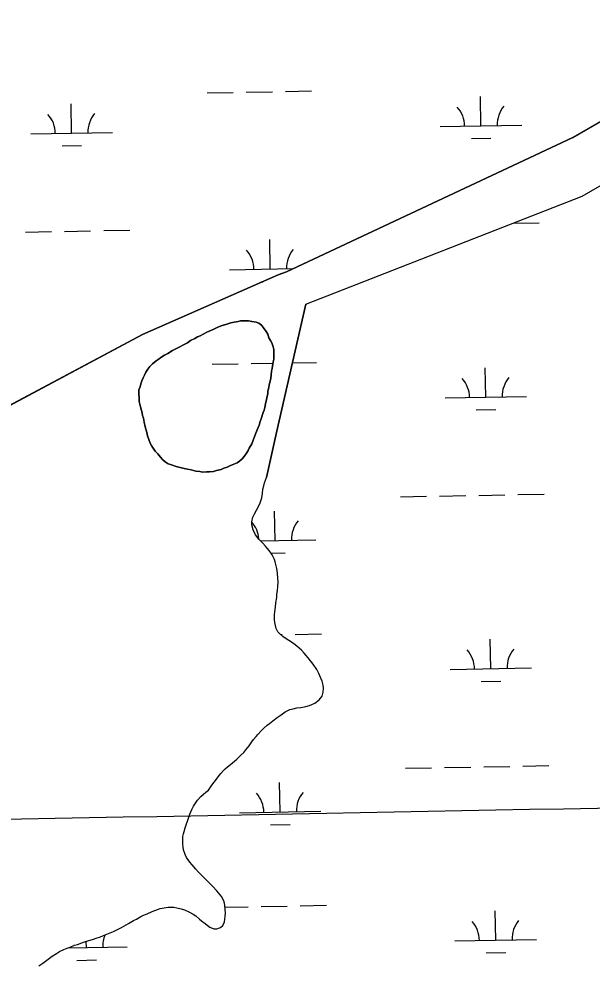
# Model space of a CAD drawing. Extents: x 3957609 to 3995875, y 234277 to 260273.
# Drawn here: x 3967030 to 3967733, y 254773 to 255930 of the extents above; entities that cross this region are included whole.
import ezdxf

# ---------------------------------------------------------------- set-up
doc = ezdxf.new("R2010")
doc.units = 0
for name, color, linetype in [('V-GRID-MAJR', 7, 'Continuous'), ('V-TOPO-SHOR', 7, 'Continuous'), ('V-WETL-SWMP', 7, 'Continuous')]:
    doc.layers.add(name, color=color, linetype=linetype)

msp = doc.modelspace()

# ---------------------------------------------------------------- linework, layer by layer
at = {"layer": 'V-GRID-MAJR'}
for points in [[(3967193.104, 239799.451), (3967136.284, 242827.44), (3967022.571, 248887.277), (3966908.859, 254947.105), (3966851.966, 257978.948)], [(3961591.061, 254847.703), (3966908.859, 254947.105), (3972226.642, 255047.279), (3977544.411, 255148.228), (3982862.165, 255249.95), (3988179.905, 255352.445), (3993497.629, 255455.714), (3993497.63, 255455.714)]]:
    msp.add_spline(points, degree=3, dxfattribs=at)
at = {"layer": 'V-TOPO-SHOR'}
for points in [[(3967358.53, 255619.659), (3967709.438, 255784.378), (3967958.988, 255928.401), (3968258.448, 256097.627), (3968550.229, 256223.647), (3968776.744, 256284.857), (3969129.953, 256338.866), (3969529.233, 256396.475), (3969809.264, 256452.607)], [(3967382.265, 255580.215), (3967720.956, 255712.366), (3968070.326, 255913.998), (3968312.197, 256068.823), (3968546.39, 256158.837), (3968826.654, 256223.647), (3969248.969, 256292.058), (3969590.66, 256346.067), (3969833.707, 256421.006)], [(3966847.895, 255358.907), (3966960.074, 255424.666), (3967181.891, 255542.815), (3967348.424, 255615.964), (3967358.53, 255619.659)], [(3967382.265, 255580.215), (3967346.272, 255422.868), (3967334.16, 255367.595)], [(3967178.074, 255460.771), (3967179.45, 255454.358), (3967180.832, 255449.898), (3967181.66, 255446.83), (3967182.211, 255443.764), (3967183.036, 255440.418), (3967184.14, 255435.4), (3967185.24, 255429.823), (3967186.346, 255425.92), (3967187.173, 255422.854), (3967188.279, 255418.948), (3967189.938, 255414.207), (3967191.599, 255409.747), (3967193.54, 255406.12), (3967196.039, 255402.491), (3967197.706, 255399.978), (3967200.762, 255396.627), (3967204.096, 255392.718), (3967206.596, 255389.924), (3967209.932, 255386.85), (3967213.549, 255384.614), (3967216.332, 255383.491), (3967223.294, 255381.245), (3967228.305, 255380.118), (3967233.04, 255378.992), (3967237.218, 255377.867), (3967241.672, 255377.02), (3967247.243, 255375.613), (3967252.256, 255375.043), (3967255.599, 255374.476), (3967260.616, 255374.742), (3967264.237, 255374.734), (3967268.976, 255375.281), (3967272.88, 255376.385), (3967278.456, 255377.763), (3967281.805, 255379.15), (3967285.708, 255380.532), (3967289.055, 255381.916), (3967294.077, 255384.134), (3967298.261, 255385.795), (3967300.774, 255387.741), (3967304.124, 255390.797), (3967306.639, 255393.297), (3967309.435, 255397.471), (3967311.673, 255400.809), (3967312.793, 255403.592), (3967315.873, 255409.159), (3967317.555, 255413.333), (3967318.958, 255416.952), (3967320.922, 255422.242), (3967322.603, 255426.139), (3967323.725, 255429.201), (3967324.846, 255431.984), (3967326.251, 255436.438), (3967327.651, 255439.779), (3967329.9, 255447.297), (3967331.022, 255450.359), (3967331.866, 255453.422), (3967332.993, 255457.879), (3967333.841, 255463.449), (3967334.967, 255467.347), (3967335.53, 255470.41), (3967335.817, 255473.474), (3967336.943, 255478.209), (3967337.509, 255481.273), (3967338.356, 255486.006), (3967339.2, 255489.629), (3967339.767, 255493.25), (3967340.337, 255498.263), (3967340.902, 255501.327), (3967341.467, 255504.391), (3967342.315, 255509.683), (3967343.161, 255512.745), (3967343.167, 255516.089), (3967343.181, 255521.383), (3967342.909, 255524.449), (3967342.36, 255527.793), (3967340.423, 255532.815), (3967339.036, 255535.604), (3967337.095, 255538.953), (3967335.712, 255543.416), (3967333.492, 255546.764), (3967330.439, 255551.231), (3967327.938, 255554.301), (3967324.6, 255556.818), (3967321.26, 255557.94), (3967316.246, 255559.066), (3967312.068, 255559.636), (3967306.774, 255559.648), (3967302.316, 255559.658), (3967299.25, 255559.109), (3967294.232, 255558.286), (3967290.329, 255557.18), (3967285.588, 255555.521), (3967278.338, 255553.59), (3967273.595, 255551.651), (3967269.41, 255549.709), (3967263.551, 255546.938), (3967260.205, 255545.554), (3967257.135, 255543.61), (3967252.67, 255541.392)], [(3967252.67, 255541.392), (3967249.602, 255540.008), (3967246.254, 255538.064), (3967240.954, 255535.57), (3967237.324, 255532.793), (3967233.14, 255530.853), (3967227.003, 255527.523), (3967222.816, 255525.305), (3967218.911, 255523.366), (3967213.05, 255519.757), (3967209.144, 255517.816), (3967205.795, 255515.595), (3967201.329, 255512.542), (3967198.818, 255510.877), (3967194.071, 255506.988), (3967190.999, 255503.928), (3967188.482, 255500.592), (3967186.243, 255496.697), (3967184.283, 255493.08), (3967182.882, 255490.016), (3967181.201, 255486.399), (3967180.077, 255482.502), (3967178.954, 255478.881), (3967177.552, 255474.984), (3967178.074, 255460.771)], [(3967320.432, 255297.578), (3967317.706, 255303.677), (3967316.045, 255309.62), (3967316.056, 255313.274), (3967317.289, 255319.211), (3967319.277, 255323.317), (3967321.725, 255327.575), (3967323.256, 255330.768), (3967326.165, 255336.701), (3967328.311, 255342.785), (3967329.085, 255347.963), (3967329.708, 255353.443), (3967330.633, 255357.705), (3967331.555, 255361.051), (3967332.628, 255364.4), (3967334.16, 255367.595)], [(3967231.764, 254915.261), (3967231.467, 254918.612), (3967231.328, 254923.486), (3967231.643, 254927.901), (3967232.413, 254931.096), (3967233.03, 254934.142), (3967234.259, 254938.402), (3967235.639, 254942.358), (3967237.941, 254949.053), (3967240.241, 254955.291), (3967242.69, 254961.073), (3967244.527, 254964.874), (3967246.057, 254967.459), (3967249.42, 254972.476), (3967253.543, 254976.881), (3967256.596, 254979.921), (3967259.494, 254982.35), (3967263.004, 254984.776), (3967266.214, 254989.642), (3967268.049, 254992.227), (3967271.561, 254996.634), (3967275.993, 255002.41), (3967277.977, 255004.994), (3967281.184, 255008.642), (3967283.474, 255010.919), (3967286.372, 255013.045), (3967290.036, 255015.929), (3967294.918, 255020.029), (3967297.667, 255022.458), (3967299.803, 255024.583), (3967302.246, 255027.014), (3967306.215, 255030.965), (3967308.812, 255034.002), (3967312.631, 255038.866), (3967316.146, 255043.884), (3967318.284, 255046.62), (3967321.34, 255050.265), (3967323.324, 255052.698), (3967327.449, 255057.255), (3967330.959, 255060.749), (3967334.926, 255064.243), (3967337.826, 255066.52), (3967341.641, 255069.555), (3967347.132, 255073.653), (3967352.014, 255076.84), (3967357.048, 255080.633), (3967362.691, 255083.361), (3967366.654, 255084.418), (3967371.376, 255085.472), (3967375.945, 255086.068), (3967382.345, 255087.119), (3967386.611, 255088.479), (3967389.507, 255089.538), (3967393.167, 255091.356), (3967398.66, 255095.149), (3967402.326, 255099.708), (3967403.405, 255104.883), (3967403.874, 255109.604), (3967403.423, 255113.106), (3967402.219, 255118.136), (3967400.706, 255121.794), (3967398.131, 255127.739), (3967395.553, 255132.314), (3967391.154, 255138.874), (3967388.119, 255142.993), (3967385.082, 255146.96), (3967380.375, 255152.454), (3967376.881, 255156.118), (3967371.108, 255161.005), (3967367.461, 255164.06), (3967363.356, 255166.962), (3967359.555, 255169.41), (3967354.235, 255173.078), (3967350.13, 255176.59), (3967347.853, 255178.728), (3967345.883, 255182.845), (3967344.226, 255190.007), (3967343.929, 255193.814), (3967343.945, 255199.599), (3967344.105, 255203.103), (3967344.881, 255208.735), (3967345.655, 255214.062), (3967346.585, 255220.761), (3967346.899, 255224.263), (3967347.675, 255229.744), (3967347.837, 255233.854), (3967348.156, 255240.099), (3967348.015, 255244.211), (3967347.726, 255250.453), (3967346.675, 255256.397), (3967346.073, 255259.595), (3967344.867, 255264.318), (3967343.808, 255267.214), (3967341.992, 255271.331), (3967340.171, 255274.228), (3967337.136, 255278.501), (3967335.012, 255281.095), (3967332.733, 255283.688), (3967329.544, 255287.352), (3967324.684, 255292.388), (3967320.432, 255297.578)], [(3967054.751, 254769.358), (3967059.634, 254772.847), (3967063.142, 254775.123), (3967068.176, 254778.766), (3967071.228, 254781.041), (3967076.567, 254784.685), (3967080.226, 254786.807), (3967085.715, 254789.383), (3967089.526, 254790.894), (3967093.184, 254792.41), (3967098.673, 254794.527), (3967102.331, 254795.584), (3967107.512, 254797.55), (3967110.865, 254798.607), (3967114.979, 254799.969), (3967121.838, 254802.085), (3967125.039, 254803.295), (3967130.525, 254805.107), (3967136.317, 254807.225), (3967140.282, 254808.89), (3967146.381, 254811.616), (3967150.495, 254813.586), (3967156.443, 254816.464), (3967164.678, 254821.317), (3967170.779, 254824.803), (3967174.59, 254826.775), (3967179.927, 254829.806), (3967183.282, 254831.473), (3967187.703, 254833.29), (3967193.954, 254836.167), (3967200.356, 254838.437), (3967203.555, 254839.493), (3967208.431, 254840.548), (3967213.611, 254841.298), (3967217.115, 254841.441), (3967220.617, 254841.279), (3967224.117, 254840.661), (3967229.595, 254839.125), (3967233.4, 254838.05), (3967238.877, 254835.752), (3967244.046, 254832.846), (3967247.239, 254830.554), (3967251.798, 254826.734), (3967254.534, 254824.443), (3967258.79, 254821.084), (3967261.221, 254819.097), (3967264.565, 254816.652), (3967269.585, 254814.813), (3967273.089, 254814.803), (3967277.813, 254816.468), (3967280.406, 254818.743), (3967282.55, 254823.154), (3967283.48, 254829.702), (3967283.644, 254834.269), (3967283.501, 254837.925), (3967282.907, 254843.712), (3967282.004, 254847.827), (3967279.124, 254854.077), (3967273.203, 254861.403), (3967268.04, 254866.744), (3967264.395, 254870.41), (3967258.925, 254875.905), (3967255.433, 254879.415), (3967250.571, 254884.302), (3967247.38, 254887.812), (3967242.825, 254892.999), (3967240.093, 254896.356), (3967236.149, 254902.002), (3967234.33, 254905.965), (3967232.364, 254911.605), (3967231.764, 254915.261)]]:
    msp.add_lwpolyline(points, dxfattribs=at)
at = {"layer": 'V-WETL-SWMP'}
for p, q in [((3967958.988, 255928.401), (3967709.438, 255784.378)), ((3967261.292, 255839.078), (3967293.286, 255839.66)), ((3967309.284, 255839.951), (3967341.278, 255840.533)), ((3967357.276, 255840.823), (3967389.27, 255841.405)), ((3967596.924, 255798.743), (3967596.27, 255834.737)), ((3967095.099, 255789.619), (3967094.445, 255825.613)), ((3967546.933, 255797.834), (3967646.916, 255799.652)), ((3967045.108, 255788.71), (3967145.091, 255790.528)), ((3967709.438, 255784.378), (3967358.53, 255619.659)), ((3967585.207, 255783.097), (3967609.203, 255783.533)), ((3967083.382, 255773.972), (3967107.378, 255774.408)), ((3967636.391, 255679.37), (3967668.252, 255679.95)), ((3967038.448, 255668.498), (3967070.443, 255669.079)), ((3967086.44, 255669.37), (3967118.435, 255669.952)), ((3967134.432, 255670.243), (3967166.427, 255670.825)), ((3967338.637, 255623.206), (3967337.982, 255659.2)), ((3967288.645, 255622.297), (3967367.192, 255623.725)), ((3967358.53, 255619.659), (3967348.424, 255615.964)), ((3967348.424, 255615.964), (3967181.892, 255542.816)), ((3967326.919, 255607.559), (3967329.391, 255607.604)), ((3967181.892, 255542.816), (3966960.075, 255424.666)), ((3967267.34, 255506.458), (3967299.334, 255507.04)), ((3967315.332, 255507.331), (3967342.017, 255507.816)), ((3967365.803, 255508.249), (3967395.318, 255508.785)), ((3967602.972, 255466.124), (3967602.318, 255502.118)), ((3967552.981, 255465.215), (3967652.964, 255467.033)), ((3967591.255, 255450.477), (3967615.251, 255450.913)), ((3967498.329, 255344.13), (3967530.324, 255344.712)), ((3967546.321, 255345.003), (3967578.316, 255345.584)), ((3967594.313, 255345.875), (3967626.308, 255346.457)), ((3967642.305, 255346.748), (3967674.3, 255347.33)), ((3967344.685, 255290.586), (3967344.03, 255326.58)), ((3967326.738, 255290.26), (3967394.677, 255291.495)), ((3967339.581, 255275.059), (3967356.963, 255275.376)), ((3967351.682, 255175.262), (3967353.374, 255175.293)), ((3967369.372, 255175.584), (3967401.366, 255176.165)), ((3967609.02, 255133.504), (3967608.366, 255169.498)), ((3967559.029, 255132.595), (3967659.012, 255134.413)), ((3967597.303, 255117.857), (3967621.299, 255118.293)), ((3967504.377, 255011.51), (3967536.372, 255012.092)), ((3967552.369, 255012.383), (3967584.364, 255012.964)), ((3967600.361, 255013.255), (3967632.356, 255013.837)), ((3967648.353, 255014.128), (3967680.348, 255014.71)), ((3967350.733, 254957.966), (3967350.079, 254993.96)), ((3967300.741, 254957.057), (3967400.725, 254958.875)), ((3967339.016, 254942.319), (3967363.012, 254942.756)), ((3967375.42, 254842.964), (3967407.415, 254843.545)), ((3967283.155, 254841.286), (3967311.43, 254841.8)), ((3967327.428, 254842.091), (3967359.422, 254842.673)), ((3967615.068, 254800.884), (3967614.414, 254836.878)), ((3967113.243, 254791.759), (3967113.105, 254799.349)), ((3967565.077, 254799.975), (3967665.06, 254801.793)), ((3967090.619, 254791.347), (3967163.235, 254792.668)), ((3967603.351, 254785.237), (3967627.347, 254785.673)), ((3967101.526, 254776.112), (3967125.522, 254776.549))]:
    msp.add_line(p, q, dxfattribs=at)
for points in [[(3967329.086, 255347.962), (3967329.708, 255353.443), (3967330.633, 255357.704), (3967331.555, 255361.052), (3967332.629, 255364.4), (3967334.16, 255367.594), (3967346.272, 255422.869), (3967382.265, 255580.215), (3967720.956, 255712.366), (3968070.326, 255913.998), (3968312.197, 256068.823), (3968546.39, 256158.837), (3968826.654, 256223.647), (3969248.969, 256292.058)], [(3967178.073, 255460.771), (3967177.551, 255474.984), (3967178.954, 255478.881), (3967180.077, 255482.501), (3967181.201, 255486.399), (3967182.882, 255490.017), (3967184.283, 255493.079), (3967186.243, 255496.696), (3967188.482, 255500.592), (3967190.998, 255503.929), (3967194.07, 255506.987), (3967198.817, 255510.876), (3967201.329, 255512.541), (3967205.795, 255515.595), (3967209.144, 255517.816), (3967213.05, 255519.757), (3967218.911, 255523.365), (3967222.816, 255525.305), (3967227.002, 255527.524), (3967233.14, 255530.853), (3967237.325, 255532.793), (3967240.954, 255535.57), (3967246.254, 255538.065), (3967249.603, 255540.007), (3967252.671, 255541.392), (3967257.135, 255543.611), (3967260.205, 255545.553), (3967263.552, 255546.938), (3967269.411, 255549.71), (3967273.595, 255551.65), (3967278.337, 255553.589), (3967285.587, 255555.521), (3967290.328, 255557.181), (3967294.232, 255558.286), (3967299.249, 255559.11), (3967302.316, 255559.659), (3967306.774, 255559.648), (3967312.068, 255559.635), (3967316.246, 255559.067), (3967321.259, 255557.94), (3967324.6, 255556.817), (3967327.938, 255554.301), (3967330.438, 255551.23), (3967333.492, 255546.764), (3967335.712, 255543.415), (3967337.095, 255538.953), (3967339.037, 255535.604), (3967340.423, 255532.815), (3967342.361, 255527.794), (3967342.91, 255524.449), (3967343.181, 255521.383), (3967343.168, 255516.089), (3967343.16, 255512.745), (3967342.316, 255509.682), (3967341.467, 255504.39), (3967340.902, 255501.327), (3967340.337, 255498.263), (3967339.767, 255493.249), (3967339.201, 255489.628), (3967338.356, 255486.007), (3967337.508, 255481.273), (3967336.943, 255478.209), (3967335.817, 255473.475), (3967335.531, 255470.41), (3967334.966, 255467.347), (3967333.841, 255463.449), (3967332.992, 255457.878), (3967331.866, 255453.422), (3967331.022, 255450.359), (3967329.9, 255447.297), (3967327.652, 255439.779), (3967326.251, 255436.439), (3967324.846, 255431.984), (3967323.725, 255429.2), (3967322.603, 255426.138), (3967320.921, 255422.241), (3967318.957, 255416.952), (3967317.555, 255413.333), (3967315.873, 255409.158), (3967312.794, 255403.592), (3967311.673, 255400.809), (3967309.435, 255397.471), (3967306.638, 255393.298), (3967304.124, 255390.796), (3967300.773, 255387.74), (3967298.26, 255385.795), (3967294.076, 255384.134), (3967289.055, 255381.917), (3967285.708, 255380.532), (3967281.804, 255379.149), (3967278.456, 255377.764), (3967272.88, 255376.385), (3967268.976, 255375.28), (3967264.238, 255374.734), (3967260.616, 255374.743), (3967255.599, 255374.477), (3967252.257, 255375.043), (3967247.243, 255375.613), (3967241.673, 255377.02), (3967237.217, 255377.867), (3967233.04, 255378.992)], [(3967233.04, 255378.992), (3967228.306, 255380.118), (3967223.293, 255381.245), (3967216.333, 255383.492), (3967213.549, 255384.613), (3967209.933, 255386.851), (3967206.596, 255389.925), (3967204.096, 255392.717), (3967200.762, 255396.627), (3967197.705, 255399.978), (3967196.039, 255402.49), (3967193.54, 255406.119), (3967191.599, 255409.746), (3967189.938, 255414.208), (3967188.278, 255418.949), (3967187.173, 255422.853), (3967186.345, 255425.92), (3967185.24, 255429.824), (3967184.139, 255435.4), (3967183.037, 255440.418), (3967182.21, 255443.764), (3967181.66, 255446.83), (3967180.832, 255449.897), (3967179.45, 255454.359), (3967178.073, 255460.771)], [(3967242.691, 254961.072), (3967244.528, 254964.874), (3967246.057, 254967.459), (3967249.42, 254972.476), (3967253.542, 254976.882), (3967256.596, 254979.92), (3967259.495, 254982.349), (3967263.004, 254984.777), (3967266.214, 254989.642), (3967268.048, 254992.227), (3967271.561, 254996.634), (3967275.992, 255002.41), (3967277.978, 255004.994), (3967281.185, 255008.641), (3967283.475, 255010.919), (3967286.373, 255013.044), (3967290.035, 255015.928), (3967294.919, 255020.028), (3967297.666, 255022.457), (3967299.803, 255024.584), (3967302.246, 255027.014), (3967306.215, 255030.964), (3967308.811, 255034.003), (3967312.631, 255038.867), (3967316.146, 255043.883), (3967318.284, 255046.619), (3967321.339, 255050.266), (3967323.325, 255052.698), (3967327.448, 255057.256), (3967330.959, 255060.75), (3967334.927, 255064.243), (3967337.826, 255066.52), (3967341.641, 255069.556), (3967347.133, 255073.654), (3967352.014, 255076.84), (3967357.049, 255080.634), (3967362.691, 255083.361), (3967366.653, 255084.417), (3967371.376, 255085.472), (3967375.946, 255086.069), (3967382.345, 255087.119), (3967386.612, 255088.479), (3967389.508, 255089.538), (3967393.167, 255091.356), (3967398.659, 255095.15), (3967402.325, 255099.709), (3967403.404, 255104.884), (3967403.873, 255109.604), (3967403.424, 255113.107), (3967402.219, 255118.136), (3967400.705, 255121.794), (3967398.131, 255127.74), (3967395.553, 255132.315), (3967391.154, 255138.874), (3967388.118, 255142.993), (3967385.082, 255146.96), (3967380.375, 255152.454), (3967376.882, 255156.118), (3967371.107, 255161.005), (3967367.46, 255164.06), (3967363.356, 255166.963), (3967359.555, 255169.409), (3967354.234, 255173.077), (3967350.131, 255176.59), (3967347.852, 255178.728), (3967345.883, 255182.844), (3967344.225, 255190.006), (3967343.93, 255193.814), (3967343.945, 255199.6), (3967344.106, 255203.103), (3967344.881, 255208.735), (3967345.656, 255214.063), (3967346.586, 255220.761), (3967346.899, 255224.263), (3967347.674, 255229.743), (3967347.837, 255233.855), (3967348.157, 255240.098), (3967348.015, 255244.21), (3967347.726, 255250.454), (3967346.675, 255256.396), (3967346.074, 255259.595), (3967344.867, 255264.319), (3967343.808, 255267.215), (3967341.991, 255271.331), (3967340.171, 255274.229), (3967337.136, 255278.501), (3967335.011, 255281.095), (3967332.733, 255283.689), (3967329.544, 255287.352), (3967324.683, 255292.389), (3967320.432, 255297.578), (3967317.706, 255303.676), (3967316.046, 255309.619), (3967316.055, 255313.274), (3967317.288, 255319.21), (3967319.278, 255323.316), (3967321.725, 255327.574), (3967323.256, 255330.768), (3967326.164, 255336.7), (3967328.311, 255342.786), (3967329.086, 255347.962)], [(3967054.752, 254769.357), (3967059.634, 254772.848), (3967063.142, 254775.123), (3967068.176, 254778.766), (3967071.228, 254781.042), (3967076.567, 254784.684), (3967080.227, 254786.807), (3967085.715, 254789.382), (3967089.526, 254790.895), (3967093.185, 254792.409), (3967098.672, 254794.527), (3967102.33, 254795.584), (3967107.512, 254797.551), (3967110.865, 254798.608), (3967114.98, 254799.969), (3967121.838, 254802.084), (3967125.039, 254803.294), (3967130.526, 254805.108), (3967136.318, 254807.225), (3967140.282, 254808.89), (3967146.38, 254811.616), (3967150.496, 254813.586), (3967156.443, 254816.464), (3967164.678, 254821.317), (3967170.778, 254824.804), (3967174.59, 254826.775), (3967179.927, 254829.807), (3967183.282, 254831.474), (3967187.703, 254833.29), (3967193.953, 254836.168), (3967200.355, 254838.436), (3967203.556, 254839.494), (3967208.431, 254840.548), (3967213.611, 254841.297), (3967217.114, 254841.44), (3967220.616, 254841.279), (3967224.117, 254840.661), (3967229.595, 254839.125), (3967233.4, 254838.049), (3967238.876, 254835.751), (3967244.047, 254832.845), (3967247.239, 254830.553), (3967251.798, 254826.735), (3967254.533, 254824.443), (3967258.789, 254821.083), (3967261.22, 254819.097), (3967264.565, 254816.652), (3967269.585, 254814.812), (3967273.088, 254814.803), (3967277.813, 254816.467), (3967280.407, 254818.744), (3967282.55, 254823.155), (3967283.48, 254829.701), (3967283.644, 254834.269), (3967283.501, 254837.925), (3967282.906, 254843.713), (3967282.003, 254847.827), (3967279.125, 254854.078), (3967273.204, 254861.402), (3967268.04, 254866.745), (3967264.394, 254870.409), (3967258.925, 254875.904), (3967255.432, 254879.416), (3967250.571, 254884.301), (3967247.381, 254887.811), (3967242.826, 254893), (3967240.093, 254896.357), (3967236.148, 254902.002), (3967234.33, 254905.966), (3967232.365, 254911.605), (3967231.765, 254915.261), (3967231.468, 254918.612), (3967231.328, 254923.486), (3967231.644, 254927.901), (3967232.413, 254931.097), (3967233.03, 254934.141), (3967234.259, 254938.402), (3967235.639, 254942.358), (3967237.94, 254949.053), (3967240.24, 254955.291), (3967242.691, 254961.072)]]:
    msp.add_lwpolyline(points, dxfattribs=at)
for centre, start, end in [((3967541.682, 255798.214), 0.269879, 41.813537), ((3967652.15, 255800.222), 140.269876, 181.813534), ((3967039.857, 255789.089), 0.269879, 41.813537), ((3967150.324, 255791.098), 140.269876, 181.813534), ((3967283.395, 255622.676), 0.269879, 41.813537), ((3967393.862, 255624.685), 140.269876, 181.813534), ((3967547.73, 255465.594), 0.269879, 41.813537), ((3967658.198, 255467.603), 140.269876, 181.813534), ((3967289.442, 255290.056), 3.94979, 40.971405), ((3967399.91, 255292.065), 140.269876, 181.813534), ((3967553.778, 255132.974), 0.269879, 41.813537), ((3967664.246, 255134.983), 140.269876, 181.813534), ((3967405.958, 254959.445), 140.269876, 181.813534), ((3967295.491, 254957.436), 0.269879, 41.813537), ((3967559.826, 254800.354), 0.269879, 41.813537), ((3967670.294, 254802.363), 140.269876, 181.813534), ((3967168.469, 254793.238), 156.773981, 181.813534), ((3967058.001, 254791.229), 0.269879, 1.944528)]:
    msp.add_arc(centre, 35.246, start, end, dxfattribs=at)

doc.saveas('drawing.dxf')
